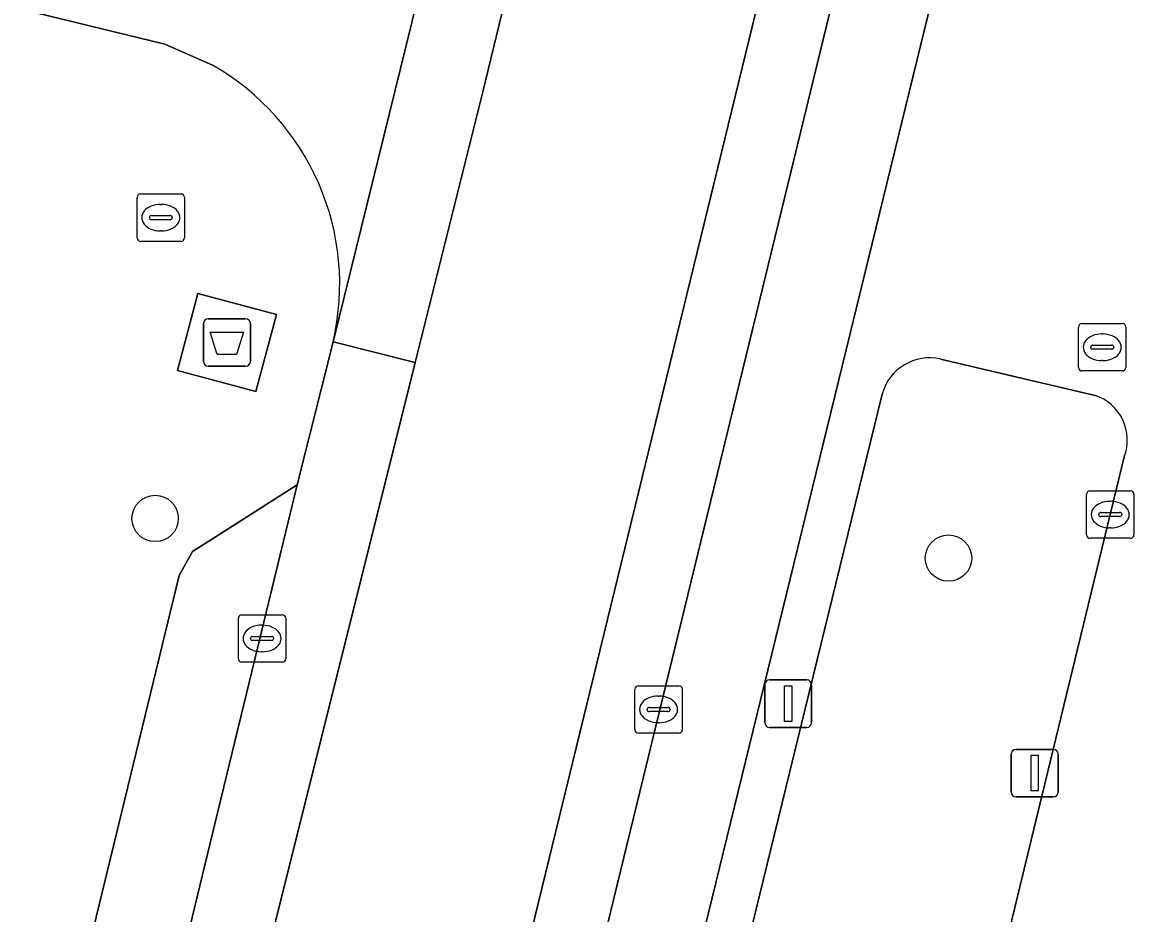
# Model space of a CAD drawing. Extents: x 162803 to 163818, y 381639 to 382475.
# Drawn here: x 163495.99 to 163519.78, y 382171.15 to 382189.93 of the extents above; entities that cross this region are included whole.
import ezdxf

# ---------------------------------------------------------------- set-up
doc = ezdxf.new("R2010")
doc.units = 0
for name, color, linetype in [('IMGEO_Afval_apart_plaats', 7, 'Continuous'), ('IMGEO_Berm_groen', 7, 'Continuous'), ('IMGEO_Boom', 7, 'Continuous'), ('IMGEO_Kolk', 7, 'Continuous'), ('IMGEO_Lichtmast', 7, 'Continuous'), ('IMGEO_Parkeervlak_open', 7, 'Continuous'), ('IMGEO_Rijbaan_lokaal_gesloten', 7, 'Continuous'), ('IMGEO_Rijbaan_lokaal_open', 7, 'Continuous'), ('IMGEO_Rioolput', 7, 'Continuous'), ('IMGEO_Voetpad_gesloten', 7, 'Continuous'), ('IMGEO_Voetpad_open', 7, 'Continuous')]:
    doc.layers.add(name, color=color, linetype=linetype)

msp = doc.modelspace()

# ---------------------------------------------------------------- linework, layer by layer
at = {"layer": 'IMGEO_Afval_apart_plaats'}
for p, q in [((163499.806, 382182.789), (163499.806, 382183.589)), ((163499.806, 382183.589), (163499.806, 382182.789)), ((163499.906, 382183.689), (163500.696, 382183.689)), ((163500.696, 382183.689), (163499.906, 382183.689)), ((163500.796, 382183.589), (163500.796, 382182.789)), ((163500.796, 382182.789), (163500.796, 382183.589)), ((163500.696, 382182.689), (163499.906, 382182.689)), ((163499.906, 382182.689), (163500.696, 382182.689))]:
    msp.add_line(p, q, dxfattribs=at)
msp.add_lwpolyline([(163499.949, 382183.403), (163500.653, 382183.403), (163500.504, 382182.933), (163500.098, 382182.933), (163499.949, 382183.403)], dxfattribs=at)
for centre, start, end in [((163499.906, 382183.589), 90, 180), ((163499.906, 382183.589), 90, 180), ((163500.696, 382183.589), 0, 90), ((163500.696, 382183.589), 360, 90), ((163499.906, 382182.789), 180, 270), ((163499.906, 382182.789), 180, 270), ((163500.696, 382182.789), 270, 0), ((163500.696, 382182.789), 270, 0)]:
    msp.add_arc(centre, 0.1, start, end, dxfattribs=at)
at = {"layer": 'IMGEO_Berm_groen'}
for points in [[(163518.612, 382182.073), (163515.354, 382182.84)], [(163514.123, 382182.098), (163509.662, 382163.893), (163514.84, 382162.702), (163519.228, 382180.777)]]:
    msp.add_lwpolyline(points, dxfattribs=at)
for centre, radius, start, end in [((163515.126, 382181.827), 1.039, 77.305, 164.8549), ((163518.301, 382181.131), 0.992, 339.112, 71.7323)]:
    msp.add_arc(centre, radius, start, end, dxfattribs=at)
at = {"layer": 'IMGEO_Boom'}
for centre in [(163498.787, 382179.479), (163515.521, 382178.643)]:
    msp.add_circle(centre, 0.489, dxfattribs=at)
at = {"layer": 'IMGEO_Kolk'}
for p, q in [((163518.432, 382179.134), (163518.432, 382179.986)), ((163518.507, 382180.06), (163519.359, 382180.06)), ((163519.433, 382179.986), (163519.433, 382179.134)), ((163518.92, 382179.84), (163518.945, 382179.84)), ((163518.691, 382179.554), (163518.691, 382179.566)), ((163519.129, 382179.517), (163518.731, 382179.517)), ((163518.734, 382179.603), (163519.132, 382179.603)), ((163519.175, 382179.566), (163519.175, 382179.554)), ((163518.943, 382179.28), (163518.918, 382179.28)), ((163519.359, 382179.06), (163518.507, 382179.06)), ((163500.542, 382176.522), (163500.542, 382177.374)), ((163500.617, 382177.448), (163501.469, 382177.448)), ((163501.543, 382177.374), (163501.543, 382176.522)), ((163501.03, 382177.228), (163501.055, 382177.228)), ((163500.801, 382176.942), (163500.801, 382176.954)), ((163501.239, 382176.905), (163500.841, 382176.905)), ((163500.844, 382176.991), (163501.242, 382176.991)), ((163501.285, 382176.954), (163501.285, 382176.942)), ((163501.053, 382176.668), (163501.028, 382176.668)), ((163501.469, 382176.448), (163500.617, 382176.448)), ((163508.906, 382175.026), (163508.906, 382175.878)), ((163508.981, 382175.952), (163509.833, 382175.952)), ((163509.907, 382175.878), (163509.907, 382175.026)), ((163509.394, 382175.732), (163509.419, 382175.732)), ((163509.165, 382175.446), (163509.165, 382175.458)), ((163509.603, 382175.409), (163509.205, 382175.409)), ((163509.208, 382175.495), (163509.606, 382175.495)), ((163509.649, 382175.458), (163509.649, 382175.446)), ((163509.417, 382175.172), (163509.392, 382175.172)), ((163509.833, 382174.952), (163508.981, 382174.952))]:
    msp.add_line(p, q, dxfattribs=at)
for points in [[(163518.432, 382179.134), (163518.432, 382179.986)], [(163518.507, 382180.06), (163519.359, 382180.06)], [(163519.433, 382179.986), (163519.433, 382179.134)], [(163519.359, 382179.06), (163518.507, 382179.06)], [(163500.542, 382176.522), (163500.542, 382177.374)], [(163500.617, 382177.448), (163501.469, 382177.448)], [(163501.543, 382177.374), (163501.543, 382176.522)], [(163501.469, 382176.448), (163500.617, 382176.448)], [(163508.906, 382175.026), (163508.906, 382175.878)], [(163508.981, 382175.952), (163509.833, 382175.952)], [(163509.907, 382175.878), (163509.907, 382175.026)], [(163509.833, 382174.952), (163508.981, 382174.952)]]:
    msp.add_lwpolyline(points, dxfattribs=at)
for centre, radius, start, end in [((163518.509, 382179.984), 0.0765, 91.552, 178.448), ((163518.509, 382179.984), 0.0765, 91.552, 178.448), ((163519.357, 382179.984), 0.0765, 1.552, 88.448), ((163519.357, 382179.984), 0.0765, 1.552, 88.448), ((163518.731, 382179.563), 0.0403, 85.8775, 175.7526), ((163518.728, 382179.553), 0.0366, 178.938, 274.7102), ((163519.132, 382179.56), 0.043, 264.8664, 352.4533), ((163519.136, 382179.565), 0.0386, 1.7309, 96.639), ((163518.509, 382179.136), 0.0765, 181.552, 268.448), ((163518.509, 382179.136), 0.0765, 181.552, 268.448), ((163519.357, 382179.136), 0.0765, 271.552, 358.448), ((163519.357, 382179.136), 0.0765, 271.552, 358.448), ((163500.619, 382177.372), 0.0765, 91.552, 178.448), ((163500.619, 382177.372), 0.0765, 91.552, 178.448), ((163501.467, 382177.372), 0.0765, 1.552, 88.448), ((163501.467, 382177.372), 0.0765, 1.552, 88.448), ((163500.841, 382176.951), 0.0403, 85.8775, 175.7526), ((163500.838, 382176.941), 0.0366, 178.938, 274.7102), ((163501.242, 382176.948), 0.043, 264.8664, 352.4533), ((163501.246, 382176.953), 0.0386, 1.7309, 96.639), ((163500.619, 382176.524), 0.0765, 181.552, 268.448), ((163500.619, 382176.524), 0.0765, 181.552, 268.448), ((163501.467, 382176.524), 0.0765, 271.552, 358.448), ((163501.467, 382176.524), 0.0765, 271.552, 358.448), ((163508.983, 382175.876), 0.0765, 91.552, 178.448), ((163508.983, 382175.876), 0.0765, 91.552, 178.448), ((163509.831, 382175.876), 0.0765, 1.552, 88.448), ((163509.831, 382175.876), 0.0765, 1.552, 88.448), ((163509.205, 382175.455), 0.0403, 85.8775, 175.7526), ((163509.202, 382175.445), 0.0366, 178.938, 274.7102), ((163509.606, 382175.452), 0.043, 264.8664, 352.4533), ((163509.61, 382175.457), 0.0386, 1.7309, 96.639), ((163508.983, 382175.028), 0.0765, 181.552, 268.448), ((163508.983, 382175.028), 0.0765, 181.552, 268.448), ((163509.831, 382175.028), 0.0765, 271.552, 358.448), ((163509.831, 382175.028), 0.0765, 271.552, 358.448)]:
    msp.add_arc(centre, radius, start, end, dxfattribs=at)
for centre, major_axis, ratio, start_param, end_param in [((163518.919, 382179.56), (-0.387, 0.002), 0.722429, 4.712389, 7.853982), ((163518.944, 382179.56), (-0.39, 0.002), 0.717154, 1.570796, 4.712389), ((163501.029, 382176.948), (-0.387, 0.002), 0.722429, 4.712389, 7.853982), ((163501.054, 382176.948), (-0.39, 0.002), 0.717154, 1.570796, 4.712389), ((163509.393, 382175.452), (-0.387, 0.002), 0.722429, 4.712389, 7.853982), ((163509.418, 382175.452), (-0.39, 0.002), 0.717154, 1.570796, 4.712389)]:
    msp.add_ellipse(centre, major_axis=major_axis, ratio=ratio, start_param=start_param, end_param=end_param, dxfattribs=at)
at = {"layer": 'IMGEO_Lichtmast'}
for p, q in [((163511.645, 382175.174), (163511.645, 382175.974)), ((163511.645, 382175.974), (163511.645, 382175.174)), ((163511.745, 382176.074), (163512.535, 382176.074)), ((163512.535, 382176.074), (163511.745, 382176.074)), ((163512.635, 382175.974), (163512.635, 382175.174)), ((163512.635, 382175.174), (163512.635, 382175.974)), ((163512.535, 382175.074), (163511.745, 382175.074)), ((163511.745, 382175.074), (163512.535, 382175.074)), ((163516.845, 382173.711), (163516.845, 382174.511)), ((163516.845, 382174.511), (163516.845, 382173.711)), ((163516.945, 382174.611), (163517.735, 382174.611)), ((163517.735, 382174.611), (163516.945, 382174.611)), ((163517.835, 382174.511), (163517.835, 382173.711)), ((163517.835, 382173.711), (163517.835, 382174.511)), ((163517.735, 382173.611), (163516.945, 382173.611)), ((163516.945, 382173.611), (163517.735, 382173.611))]:
    msp.add_line(p, q, dxfattribs=at)
for points in [[(163512.065, 382175.949), (163512.215, 382175.949), (163512.215, 382175.199), (163512.065, 382175.199), (163512.065, 382175.949)], [(163517.265, 382174.486), (163517.415, 382174.486), (163517.415, 382173.736), (163517.265, 382173.736), (163517.265, 382174.486)]]:
    msp.add_lwpolyline(points, dxfattribs=at)
for centre, start, end in [((163511.745, 382175.974), 90, 180), ((163511.745, 382175.974), 90, 180), ((163512.535, 382175.974), 0, 90), ((163512.535, 382175.974), 360, 90), ((163511.745, 382175.174), 180, 270), ((163511.745, 382175.174), 180, 270), ((163512.535, 382175.174), 270, 0), ((163512.535, 382175.174), 270, 0), ((163516.945, 382174.511), 90, 180), ((163516.945, 382174.511), 90, 180), ((163517.735, 382174.511), 0, 90), ((163517.735, 382174.511), 360, 90), ((163516.945, 382173.711), 180, 270), ((163516.945, 382173.711), 180, 270), ((163517.735, 382173.711), 270, 0), ((163517.735, 382173.711), 270, 0)]:
    msp.add_arc(centre, 0.1, start, end, dxfattribs=at)
at = {"layer": 'IMGEO_Parkeervlak_open'}
msp.add_lwpolyline([(163519.119, 382207.895), (163518.102, 382209.96), (163517.835, 382209.914), (163500.389, 382138.362), (163500, 382137.009), (163497.324, 382127.702), (163499.411, 382128.882), (163499.913, 382129.471), (163500, 382129.777), (163502.378, 382138.138), (163519.164, 382206.754)], dxfattribs=at)
msp.add_lwpolyline([(163501.784, 382180.191), (163500, 382179.052), (163499.578, 382178.783), (163499.292, 382178.279), (163490.549, 382142.313), (163488.122, 382133.616), (163488.205, 382132.845), (163489.269, 382130.682), (163490.921, 382135.937), (163492.433, 382141.632), (163500, 382172.835)], close=True, dxfattribs=at)
at = {"layer": 'IMGEO_Rijbaan_lokaal_gesloten'}
for points in [[(163518.277, 382211.062), (163518.16, 382211.245), (163524.848, 382238.45), (163525.218, 382240.21), (163529.338, 382256.343), (163529.634, 382257.552), (163530.338, 382260.39), (163528.706, 382260.766), (163526.46, 382251.061), (163524.776, 382244.371), (163523.364, 382238.62), (163512.256, 382193.448), (163501.707, 382150.226), (163499.769, 382142.519), (163496.345, 382129.936), (163493.27, 382120.04), (163491.083, 382113.477), (163485.511, 382093.716), (163476.268, 382063.863)], [(163482.405, 382078.181), (163483.262, 382080.907), (163484.108, 382083.636), (163484.943, 382086.368), (163485.768, 382089.104), (163486.582, 382091.842), (163487.386, 382094.584), (163488.178, 382097.329), (163488.96, 382100.077), (163489.731, 382102.827), (163490.492, 382105.581), (163491.241, 382108.337), (163491.288, 382108.493), (163496.331, 382124.775), (163497.324, 382127.702), (163500, 382137.009), (163500.389, 382138.362), (163517.835, 382209.914)], [(163507.932, 382197.694), (163505.702, 382188.476), (163504.274, 382182.766), (163499.478, 382163.585), (163498.772, 382160.762), (163494.751, 382144.389), (163491.788, 382132.814), (163489.249, 382125.192), (163486.639, 382118.629), (163482.226, 382108.27), (163480.102, 382103.094), (163476.825, 382092.292)], [(163476.268, 382063.863), (163485.511, 382093.716), (163491.083, 382113.477), (163493.27, 382120.04), (163496.345, 382129.936), (163499.769, 382142.519), (163501.707, 382150.226), (163512.256, 382193.448)], [(163504.274, 382182.766), (163502.539, 382183.2), (163501.784, 382180.191), (163500, 382172.835), (163492.433, 382141.632), (163490.921, 382135.937), (163489.269, 382130.682), (163488.867, 382129.201), (163485.535, 382119.831), (163479.364, 382105.637), (163478.229, 382102.682), (163476.932, 382098.229)], [(163468.098, 382062.079), (163467.362, 382060.095), (163464.129, 382051.438), (163461.281, 382044.465), (163460.465, 382042.582), (163460.098, 382041.653), (163461.686, 382040.98), (163463.691, 382045.81), (163467.696, 382056.208), (163473.094, 382072.933), (163474.222, 382079.849), (163475.514, 382086.822), (163476.825, 382092.292), (163480.102, 382103.094), (163482.226, 382108.27), (163486.639, 382118.629), (163489.249, 382125.192), (163491.788, 382132.814), (163494.751, 382144.389), (163498.772, 382160.762), (163499.478, 382163.585), (163504.274, 382182.766)]]:
    msp.add_lwpolyline(points, dxfattribs=at)
msp.add_lwpolyline([(163507.932, 382197.694), (163506.212, 382198.098), (163502.539, 382183.2), (163504.274, 382182.766), (163505.702, 382188.476)], close=True, dxfattribs=at)
at = {"layer": 'IMGEO_Rijbaan_lokaal_open'}
for points in [[(163502.539, 382183.2), (163506.212, 382198.098)], [(163500.114, 382194.394), (163500, 382194.423), (163497.8, 382194.975), (163497.092, 382195.153), (163496.066, 382195.411), (163487.979, 382197.364), (163486.786, 382192.427), (163492.962, 382190.947), (163493.793, 382190.748), (163494.075, 382190.679), (163498.995, 382189.476), (163500, 382189.033)]]:
    msp.add_lwpolyline(points, dxfattribs=at)
msp.add_arc((163497.362, 382184.416), 5.318, 346.7834, 60.2619, dxfattribs=at)
at = {"layer": 'IMGEO_Rioolput'}
for p, q in [((163498.406, 382185.395), (163498.406, 382186.247)), ((163498.481, 382186.321), (163499.333, 382186.321)), ((163498.894, 382186.101), (163498.919, 382186.101)), ((163499.407, 382186.247), (163499.407, 382185.395)), ((163498.708, 382185.864), (163499.106, 382185.864)), ((163498.665, 382185.815), (163498.665, 382185.827)), ((163499.103, 382185.778), (163498.705, 382185.778)), ((163499.149, 382185.827), (163499.149, 382185.815)), ((163498.917, 382185.541), (163498.892, 382185.541)), ((163499.333, 382185.321), (163498.481, 382185.321)), ((163518.263, 382182.662), (163518.263, 382183.514)), ((163518.338, 382183.588), (163519.19, 382183.588)), ((163519.264, 382183.514), (163519.264, 382182.662)), ((163518.751, 382183.368), (163518.776, 382183.368)), ((163518.522, 382183.082), (163518.522, 382183.094)), ((163518.96, 382183.045), (163518.562, 382183.045)), ((163518.565, 382183.131), (163518.963, 382183.131)), ((163519.006, 382183.094), (163519.006, 382183.082)), ((163518.774, 382182.808), (163518.749, 382182.808)), ((163519.19, 382182.588), (163518.338, 382182.588))]:
    msp.add_line(p, q, dxfattribs=at)
for points in [[(163498.406, 382185.395), (163498.406, 382186.247)], [(163498.481, 382186.321), (163499.333, 382186.321)], [(163499.407, 382186.247), (163499.407, 382185.395)], [(163499.333, 382185.321), (163498.481, 382185.321)], [(163518.263, 382182.662), (163518.263, 382183.514)], [(163518.338, 382183.588), (163519.19, 382183.588)], [(163519.264, 382183.514), (163519.264, 382182.662)], [(163519.19, 382182.588), (163518.338, 382182.588)]]:
    msp.add_lwpolyline(points, dxfattribs=at)
for centre, radius, start, end in [((163498.483, 382186.245), 0.0765, 91.552, 178.448), ((163498.483, 382186.245), 0.0765, 91.552, 178.448), ((163499.331, 382186.245), 0.0765, 1.552, 88.448), ((163499.331, 382186.245), 0.0765, 1.552, 88.448), ((163498.705, 382185.824), 0.0403, 85.8775, 175.7526), ((163499.11, 382185.826), 0.0386, 1.7309, 96.639), ((163498.702, 382185.814), 0.0366, 178.938, 274.7102), ((163499.106, 382185.821), 0.043, 264.8664, 352.4533), ((163498.483, 382185.397), 0.0765, 181.552, 268.448), ((163498.483, 382185.397), 0.0765, 181.552, 268.448), ((163499.331, 382185.397), 0.0765, 271.552, 358.448), ((163499.331, 382185.397), 0.0765, 271.552, 358.448), ((163518.34, 382183.512), 0.0765, 91.552, 178.448), ((163518.34, 382183.512), 0.0765, 91.552, 178.448), ((163519.188, 382183.512), 0.0765, 1.552, 88.448), ((163519.188, 382183.512), 0.0765, 1.552, 88.448), ((163518.562, 382183.091), 0.0403, 85.8775, 175.7526), ((163518.559, 382183.081), 0.0366, 178.938, 274.7102), ((163518.963, 382183.088), 0.043, 264.8664, 352.4533), ((163518.967, 382183.093), 0.0386, 1.7309, 96.639), ((163518.34, 382182.664), 0.0765, 181.552, 268.448), ((163518.34, 382182.664), 0.0765, 181.552, 268.448), ((163519.188, 382182.664), 0.0765, 271.552, 358.448), ((163519.188, 382182.664), 0.0765, 271.552, 358.448)]:
    msp.add_arc(centre, radius, start, end, dxfattribs=at)
for centre, major_axis, ratio, start_param, end_param in [((163498.893, 382185.821), (-0.387, 0.002), 0.722429, 4.712389, 7.853982), ((163498.918, 382185.821), (-0.39, 0.002), 0.717154, 1.570796, 4.712389), ((163518.75, 382183.088), (-0.387, 0.002), 0.722429, 4.712389, 7.853982), ((163518.775, 382183.088), (-0.39, 0.002), 0.717154, 1.570796, 4.712389)]:
    msp.add_ellipse(centre, major_axis=major_axis, ratio=ratio, start_param=start_param, end_param=end_param, dxfattribs=at)
at = {"layer": 'IMGEO_Voetpad_gesloten'}
msp.add_lwpolyline([(163501.346, 382183.781), (163499.688, 382184.222), (163499.256, 382182.596), (163500.914, 382182.155)], close=True, dxfattribs=at)
at = {"layer": 'IMGEO_Voetpad_open'}
for points in [[(163519.164, 382206.754), (163502.378, 382138.138), (163500, 382129.777), (163499.913, 382129.471), (163499.411, 382128.882), (163497.324, 382127.702), (163496.331, 382124.775)], [(163500, 382189.033), (163498.995, 382189.476), (163494.075, 382190.679), (163493.793, 382190.748), (163492.962, 382190.947), (163492.2, 382187.783), (163479.075, 382133.295), (163478.686, 382131.678), (163488.867, 382129.201), (163489.269, 382130.682), (163488.205, 382132.845), (163488.122, 382133.616), (163490.549, 382142.313), (163499.292, 382178.279)], [(163499.292, 382178.279), (163499.578, 382178.783), (163500, 382179.052), (163501.784, 382180.191), (163502.539, 382183.2)], [(163515.354, 382182.84), (163518.612, 382182.073)], [(163519.228, 382180.777), (163514.84, 382162.702), (163509.662, 382163.893), (163514.123, 382182.098)]]:
    msp.add_lwpolyline(points, dxfattribs=at)
msp.add_lwpolyline([(163499.256, 382182.596), (163499.688, 382184.222), (163501.346, 382183.781), (163500.914, 382182.155)], close=True, dxfattribs=at)
for centre, radius, start, end in [((163497.362, 382184.416), 5.318, 346.7834, 60.2619), ((163515.126, 382181.827), 1.039, 77.305, 164.8549), ((163518.301, 382181.131), 0.992, 339.112, 71.7323)]:
    msp.add_arc(centre, radius, start, end, dxfattribs=at)

doc.saveas('drawing.dxf')
